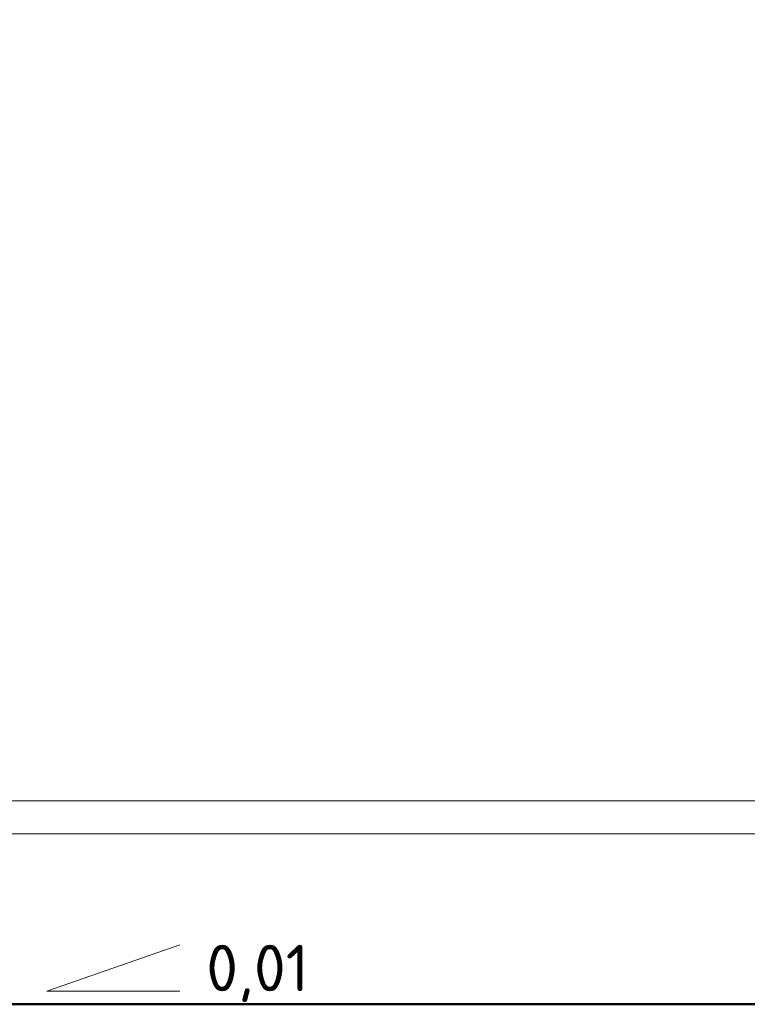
# Model space of a CAD drawing. Header units: metres. Extents: x -54598 to 1827199, y -329446 to -256744.
# Tile 468 of 474: x 302133 to 307614, y -291821 to -284399. Entities that reach past the tile are written whole.
import ezdxf
from ezdxf.enums import TextEntityAlignment as Align

# ---------------------------------------------------------------- set-up
doc = ezdxf.new("R2010")
doc.units = ezdxf.units.M
for name, color, linetype, lineweight in [('2DH_PLS_К1', 11, 'Continuous', 50), ('M-EQPM', 7, 'Continuous', 20), ('Размеры', 4, 'Continuous', 20)]:
    doc.layers.add(name, color=color, linetype=linetype, lineweight=lineweight)
doc.styles.add('CP_ATTR', font='isocpeur.ttf', dxfattribs={"width": 0.9})

# ---------------------------------------------------------------- blocks, each defined once
blk = doc.blocks.new('CPHS_176')
at = {"color": 7}
for p, q in [((-1, 0.2), (0, 0.55)), ((0, 0.2), (-1, 0.2))]:
    blk.add_line(p, q, dxfattribs=at)
at = {"linetype": 'ByBlock', "style": 'CP_ATTR'}
for tag, height, flags, p in [('VAL', 0.35, 12, (0.2, 0.375)), ('NAME', 0.00005, 9, (-0.0919, -0.0183)), ('FLOW', 0.00005, 9, (-0.0919, -0.0183)), ('CHARACTER', 0.00005, 9, (-0.0919, -0.0184)), ('TEMPERATURE', 0.00005, 9, (-0.0919, -0.0185)), ('NUMBER', 0.00005, 9, (-0.0919, -0.0185)), ('PRODUCT-TYPE', 0.00005, 9, (-0.0919, -0.0186)), ('ORDER-NO', 0.00005, 9, (-0.0919, -0.0187)), ('OTHER', 0.00005, 9, (-0.0918, -0.0183)), ('PN', 0.00005, 9, (-0.0918, -0.0183)), ('PRODUCER', 0.00005, 9, (-0.0917, -0.0183)), ('ARTICLE', 0.00005, 9, (-0.0916, -0.0183)), ('VOLTAGE', 0.00005, 9, (-0.0916, -0.0185)), ('GROUP', 0.00005, 9, (-0.0915, -0.0185)), ('WEIGHT', 0.00005, 9, (-0.0915, -0.0184)), ('POWER', 0.00005, 9, (-0.0915, -0.0187)), ('DN', 0.00005, 9, (-0.0914, -0.0186))]:
    blk.add_attdef(tag, text='', height=height, dxfattribs=dict(at, flags=flags)).set_placement(p, align=Align.MIDDLE_LEFT)
blk = doc.blocks.new('A$C11bdd88d')
at = {"layer": 'M-EQPM', "color": 7}
for p, q in [((569.6, 1420), (569.6, 1395.6)), ((569.6, 1420), (654.6, 1420)), ((654.6, 1420), (739.6, 1420)), ((739.6, 1395.6), (739.6, 1420)), ((1269.6, 1420), (1269.6, 1395.6)), ((1269.6, 1420), (1354.6, 1420)), ((1354.6, 1420), (1439.6, 1420)), ((1439.6, 1395.6), (1439.6, 1420)), ((1762.1, 1420), (1762.1, 1356)), ((1762.1, 1420), (1794.6, 1420)), ((1794.6, 1420), (1827.1, 1420)), ((1827.1, 1356), (1827.1, 1420)), ((654.6, 1395.6), (569.6, 1395.6)), ((604.6, 1395.6), (604.6, 1356)), ((739.6, 1395.6), (654.6, 1395.6)), ((704.6, 1356), (704.6, 1395.6)), ((1354.6, 1395.6), (1269.6, 1395.6)), ((1304.6, 1395.6), (1304.6, 1356)), ((1439.6, 1395.6), (1354.6, 1395.6)), ((1404.6, 1356), (1404.6, 1395.6)), ((131.6, 50), (131.6, 1356)), ((131.6, 1356), (2017.6, 1356)), ((2017.6, 1356), (2017.6, 50)), ((75.6, 100), (75.6, 1286)), ((131.6, 1286), (75.6, 1286)), ((2017.6, 1236), (2087.6, 1236)), ((2087.6, 1236), (2087.6, 738)), ((2156.6, 1183), (2087.6, 1183)), ((2156.6, 1183), (2156.6, 1058)), ((2156.6, 1058), (2156.6, 933)), ((2087.6, 933), (2156.6, 933)), ((2087.6, 918), (2104.7, 918)), ((2104.7, 918), (2104.7, 845)), ((2104.7, 845), (2087.6, 845)), ((2104.7, 835), (2087.6, 835)), ((2104.7, 845), (2104.7, 835)), ((2104.7, 835), (2104.7, 768)), ((15.2, 789.5), (0, 743.1)), ((37.7, 782.2), (15.2, 789.5)), ((37.7, 782.2), (22.4, 735.7)), ((25.9, 739.2), (38.4, 777.2)), ((38.4, 777.2), (37.7, 782.2)), ((75.6, 750.6), (38.4, 777.2)), ((2104.7, 768), (2087.6, 768)), ((0, 743.1), (22.4, 735.7)), ((22.4, 735.7), (25.9, 739.2)), ((25.9, 739.2), (75.6, 722)), ((2087.6, 738), (2017.6, 738)), ((2037.6, 141), (2017.6, 141)), ((2037.6, 141), (2037.6, 125)), ((2037.6, 125), (2037.6, 109)), ((2017.6, 109), (2037.6, 109)), ((75.6, 100), (131.6, 100)), ((131.6, 50), (2017.6, 50)), ((181.6, 0), (181.6, 50)), ((1957.6, 50), (1957.6, 0)), ((181.6, 0), (1957.6, 0))]:
    blk.add_line(p, q, dxfattribs=at)

msp = doc.modelspace()

# ---------------------------------------------------------------- linework, layer by layer
at = {"layer": '2DH_PLS_К1'}
msp.add_line((279424.1, -291820.7), (315057.6, -291820.7), dxfattribs=at)

# ---------------------------------------------------------------- block references
at = {"xscale": 5, "yscale": 5, "zscale": 5}
msp.add_blockref('A$C11bdd88d', (299987.6, -290536.6), dxfattribs=at)
at = {"layer": 'Размеры'}
ref = msp.add_blockref('CPHS_176', (303338, -291922.1), dxfattribs=dict(at, xscale=1000, yscale=1000, zscale=1000))
ref.add_attrib('VAL', '0,01', dxfattribs={"layer": '0', "color": 7, "linetype": 'ByBlock', "height": 350, "style": 'CP_ATTR', "flags": 12}).set_placement((303538, -291547.1), align=Align.MIDDLE_LEFT)

doc.saveas('drawing.dxf')
